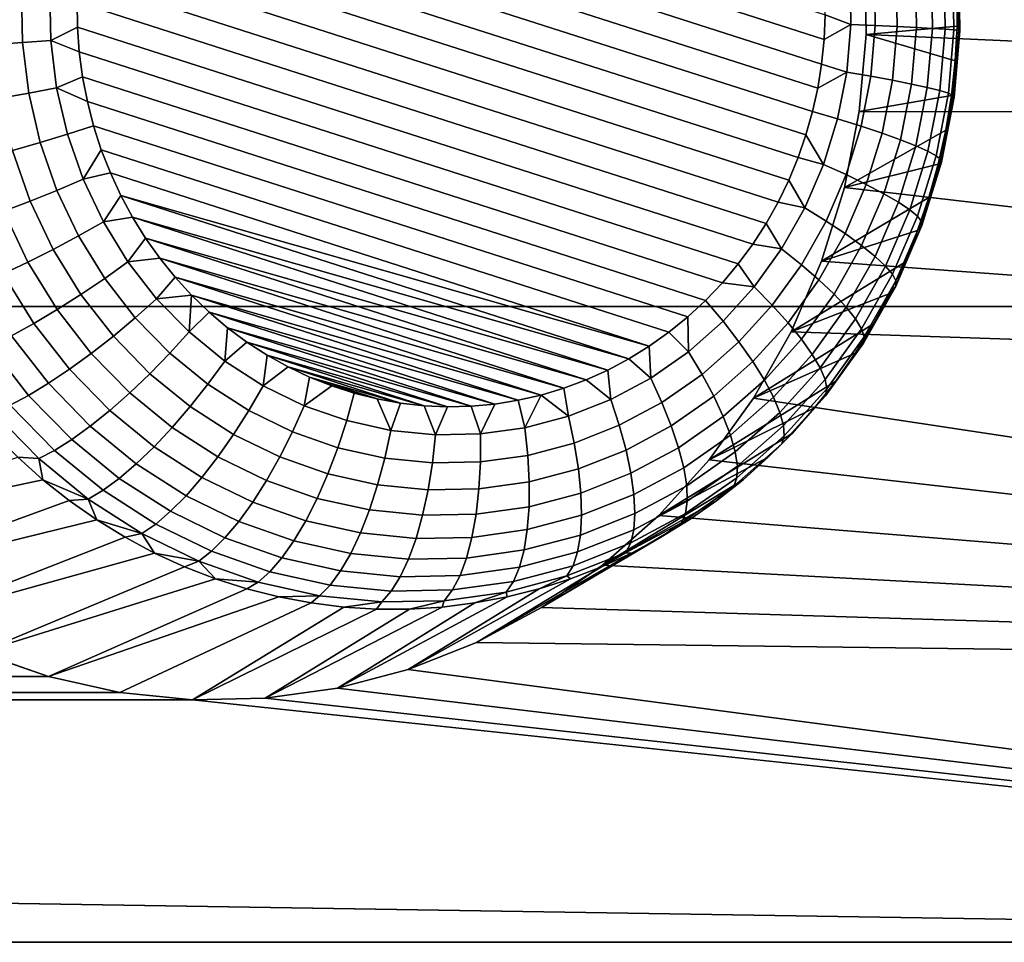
# Model space of a CAD drawing. Header units: metres. Extents: x -22 to 239, y -22 to 22.
# Tile 264 of 325: x 230.67 to 232.11, y -4.08 to -2.74. Entities that reach past the tile are written whole.
import ezdxf

# ---------------------------------------------------------------- set-up
doc = ezdxf.new("R2010")
doc.units = ezdxf.units.M
doc.layers.add('solid_10_151_033_XXX', color=7, linetype='CONTINUOUS')

msp = doc.modelspace()

# ---------------------------------------------------------------- linework, layer by layer
at = {"layer": 'solid_10_151_033_XXX'}
for points in [[(226.400345, -2.108289, 230.436478), (226.266357, -3.15476, 230.387711), (238.408035, -3.154758, 197.028763), (238.542007, -2.108287, 197.07753)], [(230.84108, -2.406399, 189.804993), (231.846497, -2.729249, 190.170944), (231.844894, -2.765326, 190.170364), (230.823578, -2.437566, 189.79863)], [(230.823578, -2.437566, 189.79863), (231.844894, -2.765326, 190.170364), (231.841232, -2.800959, 190.169022), (230.808014, -2.469661, 189.792953)], [(230.808014, -2.469661, 189.792953), (231.841232, -2.800959, 190.169022), (231.835571, -2.835971, 190.166962), (230.794449, -2.502473, 189.788025)], [(231.904144, -2.644601, 191.256104), (231.890259, -2.532295, 191.251038), (234.608124, -2.468257, 192.240265), (234.535019, -2.87573, 192.213654)], [(230.794449, -2.502473, 189.788025), (231.835571, -2.835971, 190.166962), (231.827972, -2.870288, 190.1642), (230.782898, -2.535803, 189.783813)], [(230.782898, -2.535803, 189.783813), (231.827972, -2.870288, 190.1642), (231.818436, -2.904056, 190.160721), (230.773361, -2.56957, 189.78035)], [(230.773361, -2.56957, 189.78035), (231.818436, -2.904056, 190.160721), (231.806885, -2.937386, 190.156525), (230.765747, -2.603888, 189.777573)], [(230.765747, -2.603888, 189.777573), (231.806885, -2.937386, 190.156525), (231.79332, -2.970198, 190.151581), (230.760101, -2.638899, 189.775528)], [(230.760101, -2.638899, 189.775528), (231.79332, -2.970198, 190.151581), (231.777756, -3.002293, 190.14592), (230.756424, -2.674533, 189.774185)], [(231.906128, -2.757601, 191.256821), (231.904144, -2.644601, 191.256104), (234.535019, -2.87573, 192.213654)], [(232.039062, -2.745419, 190.504837), (232.039062, -2.69444, 190.504837), (231.904144, -2.644601, 191.256104), (231.906128, -2.757601, 191.256821)], [(232.021545, -2.749985, 190.340179), (232.019958, -2.659861, 190.3396), (232.032852, -2.657933, 190.379425), (232.034485, -2.750949, 190.38002)], [(232.034485, -2.750949, 190.38002), (232.032852, -2.657933, 190.379425), (232.040085, -2.656367, 190.420654), (232.041763, -2.751733, 190.421265)], [(232.043213, -2.75232, 190.463135), (232.041504, -2.655194, 190.462509), (232.039062, -2.69444, 190.504837), (232.039062, -2.745419, 190.504837)], [(232.041763, -2.751733, 190.421265), (232.040085, -2.656367, 190.420654), (232.041504, -2.655194, 190.462509), (232.043213, -2.75232, 190.463135)], [(231.884094, -2.7432, 190.187683), (231.882874, -2.67342, 190.187241), (231.91832, -2.670357, 190.209366), (231.919632, -2.744733, 190.209839)], [(231.919632, -2.744733, 190.209839), (231.91832, -2.670357, 190.209366), (231.950333, -2.667414, 190.236221), (231.951721, -2.746205, 190.236725)], [(231.951721, -2.746205, 190.236725), (231.950333, -2.667414, 190.236221), (231.978302, -2.664648, 190.267303), (231.979752, -2.747589, 190.267838)], [(231.979752, -2.747589, 190.267838), (231.978302, -2.664648, 190.267303), (232.001648, -2.662114, 190.301987), (232.003174, -2.748857, 190.302551)], [(232.003174, -2.748857, 190.302551), (232.001648, -2.662114, 190.301987), (232.019958, -2.659861, 190.3396), (232.021545, -2.749985, 190.340179)], [(230.756424, -2.674533, 189.774185), (231.777756, -3.002293, 190.14592), (231.760239, -3.033459, 190.139542), (230.754822, -2.71061, 189.773605)], [(231.882874, -2.67342, 190.187241), (231.884094, -2.7432, 190.187683), (231.846497, -2.729249, 190.170944), (231.845978, -2.69294, 190.170746)], [(230.673798, -2.695126, 189.756393), (230.67511, -2.769502, 189.756866), (230.633316, -2.772445, 189.756866), (230.631927, -2.693653, 189.756363)], [(230.715256, -2.696658, 189.762253), (230.716492, -2.766439, 189.762711), (230.67511, -2.769502, 189.756866), (230.673798, -2.695126, 189.756393)], [(230.754822, -2.71061, 189.773605), (230.755341, -2.746919, 189.773788), (230.716492, -2.766439, 189.762711), (230.715256, -2.696658, 189.762253)], [(230.754822, -2.71061, 189.773605), (231.760239, -3.033459, 190.139542), (231.740829, -3.063559, 190.132477), (230.755341, -2.746919, 189.773788)], [(231.884094, -2.7432, 190.187683), (231.844894, -2.765326, 190.170364), (231.846497, -2.729249, 190.170944)], [(231.884094, -2.7432, 190.187683), (231.877975, -2.812688, 190.185455), (231.841232, -2.800959, 190.169022), (231.844894, -2.765326, 190.170364)], [(231.877975, -2.812688, 190.185455), (231.884094, -2.7432, 190.187683), (231.919632, -2.744733, 190.209839), (231.913101, -2.818797, 190.207458)], [(230.755341, -2.746919, 189.773788), (230.758011, -2.783314, 189.774765), (230.716492, -2.766439, 189.762711)], [(230.755341, -2.746919, 189.773788), (231.740829, -3.063559, 190.132477), (231.719589, -3.092422, 190.124741), (230.758011, -2.783314, 189.774765)], [(231.896194, -2.870348, 191.253204), (231.906128, -2.757601, 191.256821), (234.535019, -2.87573, 192.213654)], [(232.030716, -2.846946, 190.501801), (232.03627, -2.796311, 190.50383), (231.906128, -2.757601, 191.256821), (231.896194, -2.870348, 191.253204)], [(232.03627, -2.796311, 190.50383), (232.039062, -2.745419, 190.504837), (231.906128, -2.757601, 191.256821)], [(231.913101, -2.818797, 190.207458), (231.919632, -2.744733, 190.209839), (231.951721, -2.746205, 190.236725), (231.944809, -2.824667, 190.234207)], [(231.944809, -2.824667, 190.234207), (231.951721, -2.746205, 190.236725), (231.979752, -2.747589, 190.267838), (231.972473, -2.830182, 190.265182)], [(231.972473, -2.830182, 190.265182), (231.979752, -2.747589, 190.267838), (232.003174, -2.748857, 190.302551), (231.995575, -2.835236, 190.299774)], [(231.995575, -2.835236, 190.299774), (232.003174, -2.748857, 190.302551), (232.021545, -2.749985, 190.340179), (232.013641, -2.83973, 190.337311)], [(232.013641, -2.83973, 190.337311), (232.021545, -2.749985, 190.340179), (232.034485, -2.750949, 190.38002), (232.026321, -2.843576, 190.377045)], [(232.026321, -2.843576, 190.377045), (232.034485, -2.750949, 190.38002), (232.041763, -2.751733, 190.421265), (232.033386, -2.846699, 190.418228)], [(232.034683, -2.849039, 190.460037), (232.043213, -2.75232, 190.463135), (232.03627, -2.796311, 190.50383), (232.030716, -2.846946, 190.501801)], [(232.033386, -2.846699, 190.418228), (232.041763, -2.751733, 190.421265), (232.043213, -2.75232, 190.463135), (232.034683, -2.849039, 190.460037)], [(232.043213, -2.75232, 190.463135), (232.039062, -2.745419, 190.504837), (232.03627, -2.796311, 190.50383)], [(230.67511, -2.769502, 189.756866), (230.684235, -2.843254, 189.760193), (230.64299, -2.850576, 189.760391), (230.633316, -2.772445, 189.756866)], [(230.716492, -2.766439, 189.762711), (230.725052, -2.835634, 189.765823), (230.684235, -2.843254, 189.760193), (230.67511, -2.769502, 189.756866)], [(230.758011, -2.783314, 189.774765), (230.762848, -2.819613, 189.77652), (230.725052, -2.835634, 189.765823), (230.716492, -2.766439, 189.762711)], [(230.758011, -2.783314, 189.774765), (231.719589, -3.092422, 190.124741), (231.696625, -3.119846, 190.116394), (230.762848, -2.819613, 189.77652)], [(231.877975, -2.812688, 190.185455), (231.835571, -2.835971, 190.166962), (231.841232, -2.800959, 190.169022)], [(231.877975, -2.812688, 190.185455), (231.864578, -2.881009, 190.180573), (231.827972, -2.870288, 190.1642), (231.835571, -2.835971, 190.166962)], [(231.913101, -2.818797, 190.207458), (231.898819, -2.891618, 190.202271), (231.864578, -2.881009, 190.180573), (231.877975, -2.812688, 190.185455)], [(230.762848, -2.819613, 189.77652), (230.769852, -2.855579, 189.779068), (230.725052, -2.835634, 189.765823)], [(230.762848, -2.819613, 189.77652), (231.696625, -3.119846, 190.116394), (231.672058, -3.145714, 190.107452), (230.769852, -2.855579, 189.779068)], [(231.944809, -2.824667, 190.234207), (231.929688, -2.90181, 190.228714), (231.898819, -2.891618, 190.202271), (231.913101, -2.818797, 190.207458)], [(231.972473, -2.830182, 190.265182), (231.956558, -2.911388, 190.259384), (231.929688, -2.90181, 190.228714), (231.944809, -2.824667, 190.234207)], [(231.995575, -2.835236, 190.299774), (231.978912, -2.920165, 190.293716), (231.956558, -2.911388, 190.259384), (231.972473, -2.830182, 190.265182)], [(230.684235, -2.843254, 189.760193), (230.701065, -2.915456, 189.766312), (230.660812, -2.927064, 189.766876), (230.64299, -2.850576, 189.760391)], [(230.725052, -2.835634, 189.765823), (230.740829, -2.903374, 189.771561), (230.701065, -2.915456, 189.766312), (230.684235, -2.843254, 189.760193)], [(230.769852, -2.855579, 189.779068), (230.778976, -2.891058, 189.782394), (230.740829, -2.903374, 189.771561), (230.725052, -2.835634, 189.765823)], [(232.013641, -2.83973, 190.337311), (231.996338, -2.927969, 190.331009), (231.978912, -2.920165, 190.293716), (231.995575, -2.835236, 190.299774)], [(232.026321, -2.843576, 190.377045), (232.008469, -2.934648, 190.370544), (231.996338, -2.927969, 190.331009), (232.013641, -2.83973, 190.337311)], [(232.033386, -2.846699, 190.418228), (232.015076, -2.940071, 190.41156), (232.008469, -2.934648, 190.370544), (232.026321, -2.843576, 190.377045)], [(230.769852, -2.855579, 189.779068), (231.672058, -3.145714, 190.107452), (231.645966, -3.169891, 190.097946), (230.778976, -2.891058, 189.782394)], [(232.030716, -2.846946, 190.501801), (231.896194, -2.870348, 191.253204), (231.874481, -2.981078, 191.2453), (232.0224, -2.89715, 190.498779)], [(232.0224, -2.89715, 190.498779), (232.011353, -2.946755, 190.494751), (232.016052, -2.944134, 190.453247), (232.034683, -2.849039, 190.460037)], [(232.034683, -2.849039, 190.460037), (232.016052, -2.944134, 190.453247), (232.015076, -2.940071, 190.41156), (232.033386, -2.846699, 190.418228)], [(232.034683, -2.849039, 190.460037), (232.030716, -2.846946, 190.501801), (232.0224, -2.89715, 190.498779)], [(231.818436, -2.904056, 190.160721), (231.827972, -2.870288, 190.1642), (231.864578, -2.881009, 190.180573), (231.844086, -2.947304, 190.173111)], [(231.896194, -2.870348, 191.253204), (234.535019, -2.87573, 192.213654), (234.45079, -3.280779, 192.182999), (231.874481, -2.981078, 191.2453)], [(231.844086, -2.947304, 190.173111), (231.864578, -2.881009, 190.180573), (231.898819, -2.891618, 190.202271), (231.876968, -2.962279, 190.194321)], [(230.778976, -2.891058, 189.782394), (230.790207, -2.925877, 189.786484), (230.763641, -2.968807, 189.779877), (230.740829, -2.903374, 189.771561)], [(230.778976, -2.891058, 189.782394), (231.645966, -3.169891, 190.097946), (231.618546, -3.192222, 190.087967), (230.790207, -2.925877, 189.786484)], [(232.0224, -2.89715, 190.498779), (231.874481, -2.981078, 191.2453), (232.011353, -2.946755, 190.494751)], [(231.876968, -2.962279, 190.194321), (231.898819, -2.891618, 190.202271), (231.929688, -2.90181, 190.228714), (231.90654, -2.976667, 190.220276)], [(231.90654, -2.976667, 190.220276), (231.929688, -2.90181, 190.228714), (231.956558, -2.911388, 190.259384), (231.93219, -2.990187, 190.250519)], [(230.701065, -2.915456, 189.766312), (230.725372, -2.985199, 189.775162), (230.686569, -3.000947, 189.77626), (230.660812, -2.927064, 189.766876)], [(230.740829, -2.903374, 189.771561), (230.763641, -2.968807, 189.779877), (230.725372, -2.985199, 189.775162), (230.701065, -2.915456, 189.766312)], [(231.806885, -2.937386, 190.156525), (231.818436, -2.904056, 190.160721), (231.844086, -2.947304, 190.173111)], [(231.93219, -2.990187, 190.250519), (231.956558, -2.911388, 190.259384), (231.978912, -2.920165, 190.293716), (231.95343, -3.002576, 190.284439)], [(230.660812, -2.927064, 189.766876), (230.686569, -3.000947, 189.77626), (230.64798, -3.015746, 189.783112), (230.620865, -2.937972, 189.773239)], [(230.790207, -2.925877, 189.786484), (230.803467, -2.959806, 189.791306), (230.763641, -2.968807, 189.779877)], [(230.790207, -2.925877, 189.786484), (231.618546, -3.192222, 190.087967), (231.58989, -3.212635, 190.077545), (230.803467, -2.959806, 189.791306)], [(231.95343, -3.002576, 190.284439), (231.978912, -2.920165, 190.293716), (231.996338, -2.927969, 190.331009), (231.969864, -3.013591, 190.321365)], [(231.969864, -3.013591, 190.321365), (231.996338, -2.927969, 190.331009), (232.008469, -2.934648, 190.370544), (231.98114, -3.023019, 190.360596)], [(231.79332, -2.970198, 190.151581), (231.806885, -2.937386, 190.156525), (231.844086, -2.947304, 190.173111), (231.816742, -3.01074, 190.163162)], [(231.98114, -3.023019, 190.360596), (232.008469, -2.934648, 190.370544), (232.015076, -2.940071, 190.41156), (231.987061, -3.030675, 190.401367)], [(231.987061, -3.030675, 190.401367), (232.015076, -2.940071, 190.41156), (232.016052, -2.944134, 190.453247), (231.987518, -3.03641, 190.442856)], [(231.987518, -3.03641, 190.442856), (232.016052, -2.944134, 190.453247), (231.997604, -2.995592, 190.489761)], [(232.016052, -2.944134, 190.453247), (232.011353, -2.946755, 190.494751), (231.997604, -2.995592, 190.489761)], [(230.803467, -2.959806, 189.791306), (230.81868, -2.992729, 189.796844), (230.793198, -3.031111, 189.790634), (230.763641, -2.968807, 189.779877)], [(230.803467, -2.959806, 189.791306), (231.58989, -3.212635, 190.077545), (230.81868, -2.992729, 189.796844)], [(231.816742, -3.01074, 190.163162), (231.844086, -2.947304, 190.173111), (231.876968, -2.962279, 190.194321), (231.847824, -3.029893, 190.183701)], [(231.997604, -2.995592, 190.489761), (232.011353, -2.946755, 190.494751), (231.874481, -2.981078, 191.2453), (231.841263, -3.088524, 191.233215)], [(230.763641, -2.968807, 189.779877), (230.793198, -3.031111, 189.790634), (230.756882, -3.051605, 189.786636), (230.725372, -2.985199, 189.775162)], [(231.777756, -3.002293, 190.14592), (231.79332, -2.970198, 190.151581), (231.816742, -3.01074, 190.163162)], [(231.847824, -3.029893, 190.183701), (231.876968, -2.962279, 190.194321), (231.90654, -2.976667, 190.220276), (231.875656, -3.048295, 190.209045)], [(230.725372, -2.985199, 189.775162), (230.756882, -3.051605, 189.786636), (230.71994, -3.071297, 189.788406), (230.686569, -3.000947, 189.77626)], [(231.841263, -3.088524, 191.233215), (231.874481, -2.981078, 191.2453), (234.45079, -3.280779, 192.182999)], [(231.875656, -3.048295, 190.209045), (231.90654, -2.976667, 190.220276), (231.93219, -2.990187, 190.250519), (231.899689, -3.065587, 190.238693)], [(230.686569, -3.000947, 189.77626), (230.71994, -3.071297, 189.788406), (230.683105, -3.0898, 189.795898), (230.64798, -3.015746, 189.783112)], [(230.81868, -2.992729, 189.796844), (230.8358, -3.024522, 189.803085), (230.793198, -3.031111, 189.790634)], [(230.81868, -2.992729, 189.796844), (231.58989, -3.212635, 190.077545), (231.560135, -3.231059, 190.066711)], [(230.81868, -2.992729, 189.796844), (231.560135, -3.231059, 190.066711), (230.8358, -3.024522, 189.803085)], [(231.760239, -3.033459, 190.139542), (231.777756, -3.002293, 190.14592), (231.816742, -3.01074, 190.163162), (231.782883, -3.070519, 190.150848)], [(231.981216, -3.043496, 190.483795), (231.997604, -2.995592, 190.489761), (231.841263, -3.088524, 191.233215)], [(231.899689, -3.065587, 190.238693), (231.93219, -2.990187, 190.250519), (231.95343, -3.002576, 190.284439), (231.919434, -3.081432, 190.272064)], [(231.919434, -3.081432, 190.272064), (231.95343, -3.002576, 190.284439), (231.969864, -3.013591, 190.321365), (231.93454, -3.095521, 190.308517)], [(231.987518, -3.03641, 190.442856), (231.997604, -2.995592, 190.489761), (231.981216, -3.043496, 190.483795)], [(230.64798, -3.015746, 189.783112), (230.683105, -3.0898, 189.795898), (230.647095, -3.106755, 189.808975), (230.610352, -3.029306, 189.795593)], [(231.782883, -3.070519, 190.150848), (231.816742, -3.01074, 190.163162), (231.847824, -3.029893, 190.183701), (231.811752, -3.093609, 190.170578)], [(231.93454, -3.095521, 190.308517), (231.969864, -3.013591, 190.321365), (231.98114, -3.023019, 190.360596), (231.944687, -3.107579, 190.347336)], [(230.793198, -3.031111, 189.790634), (230.829132, -3.089501, 189.803711), (230.795166, -3.113841, 189.800568), (230.756882, -3.051605, 189.786636)], [(230.8358, -3.024522, 189.803085), (230.854752, -3.055058, 189.809967), (230.829132, -3.089501, 189.803711), (230.793198, -3.031111, 189.790634)], [(230.8358, -3.024522, 189.803085), (231.560135, -3.231059, 190.066711), (231.529373, -3.247427, 190.055511)], [(230.8358, -3.024522, 189.803085), (231.529373, -3.247427, 190.055511), (230.854752, -3.055058, 189.809967)], [(231.811752, -3.093609, 190.170578), (231.847824, -3.029893, 190.183701), (231.875656, -3.048295, 190.209045), (231.837433, -3.115794, 190.195129)], [(231.944687, -3.107579, 190.347336), (231.98114, -3.023019, 190.360596), (231.987061, -3.030675, 190.401367), (231.949692, -3.117371, 190.387756)], [(231.949692, -3.117371, 190.387756), (231.987061, -3.030675, 190.401367), (231.987518, -3.03641, 190.442856), (231.949448, -3.124706, 190.429016)], [(231.740829, -3.063559, 190.132477), (231.760239, -3.033459, 190.139542), (231.782883, -3.070519, 190.150848)], [(231.96225, -3.090306, 190.476883), (231.981216, -3.043496, 190.483795), (231.841263, -3.088524, 191.233215), (231.79689, -3.191452, 191.217056)], [(231.949448, -3.124706, 190.429016), (231.987518, -3.03641, 190.442856), (231.96225, -3.090306, 190.476883)], [(231.987518, -3.03641, 190.442856), (231.981216, -3.043496, 190.483795), (231.96225, -3.090306, 190.476883)], [(230.756882, -3.051605, 189.786636), (230.795166, -3.113841, 189.800568), (230.760513, -3.137227, 189.803162), (230.71994, -3.071297, 189.788406)], [(230.854752, -3.055058, 189.809967), (230.875443, -3.084252, 189.817505), (230.829132, -3.089501, 189.803711)], [(230.854752, -3.055058, 189.809967), (231.529373, -3.247427, 190.055511), (231.497742, -3.261696, 190.044006)], [(230.854752, -3.055058, 189.809967), (231.497742, -3.261696, 190.044006), (230.875443, -3.084252, 189.817505)], [(231.837433, -3.115794, 190.195129), (231.875656, -3.048295, 190.209045), (231.899689, -3.065587, 190.238693), (231.859451, -3.136641, 190.224045)], [(230.71994, -3.071297, 189.788406), (230.760513, -3.137227, 189.803162), (230.725815, -3.159203, 189.811432), (230.683105, -3.0898, 189.795898)], [(231.719589, -3.092422, 190.124741), (231.740829, -3.063559, 190.132477), (231.782883, -3.070519, 190.150848), (231.742966, -3.125889, 190.136307)], [(231.742966, -3.125889, 190.136307), (231.782883, -3.070519, 190.150848), (231.811752, -3.093609, 190.170578), (231.769196, -3.152626, 190.15509)], [(231.859451, -3.136641, 190.224045), (231.899689, -3.065587, 190.238693), (231.919434, -3.081432, 190.272064), (231.877365, -3.155742, 190.256744)], [(230.875443, -3.084252, 189.817505), (230.897842, -3.11202, 189.825653), (230.870972, -3.143244, 189.818939), (230.829132, -3.089501, 189.803711)], [(230.875443, -3.084252, 189.817505), (231.497742, -3.261696, 190.044006), (231.465286, -3.273826, 190.032196)], [(230.875443, -3.084252, 189.817505), (231.465286, -3.273826, 190.032196), (230.897842, -3.11202, 189.825653)], [(231.79689, -3.191452, 191.217056), (231.841263, -3.088524, 191.233215), (234.45079, -3.280779, 192.182999)], [(231.877365, -3.155742, 190.256744), (231.919434, -3.081432, 190.272064), (231.93454, -3.095521, 190.308517), (231.890823, -3.172727, 190.292603)], [(230.683105, -3.0898, 189.795898), (230.725815, -3.159203, 189.811432), (230.691757, -3.179339, 189.825226), (230.647095, -3.106755, 189.808975)], [(230.829132, -3.089501, 189.803711), (230.870972, -3.143244, 189.818939), (230.839767, -3.171124, 189.816803), (230.795166, -3.113841, 189.800568)], [(231.696625, -3.119846, 190.116394), (231.719589, -3.092422, 190.124741), (231.742966, -3.125889, 190.136307)], [(231.769196, -3.152626, 190.15509), (231.811752, -3.093609, 190.170578), (231.837433, -3.115794, 190.195129), (231.792358, -3.178314, 190.178726)], [(231.94075, -3.135862, 190.469055), (231.96225, -3.090306, 190.476883), (231.79689, -3.191452, 191.217056)], [(231.890823, -3.172727, 190.292603), (231.93454, -3.095521, 190.308517), (231.944687, -3.107579, 190.347336), (231.899567, -3.187264, 190.330917)], [(231.949448, -3.124706, 190.429016), (231.96225, -3.090306, 190.476883), (231.94075, -3.135862, 190.469055)], [(230.647095, -3.106755, 189.808975), (230.691757, -3.179339, 189.825226), (230.659012, -3.197243, 189.844269), (230.61261, -3.12183, 189.827377)], [(230.795166, -3.113841, 189.800568), (230.839767, -3.171124, 189.816803), (230.807755, -3.19791, 189.820358), (230.760513, -3.137227, 189.803162)], [(230.897842, -3.11202, 189.825653), (230.921844, -3.13824, 189.834396), (230.870972, -3.143244, 189.818939)], [(230.897842, -3.11202, 189.825653), (231.465286, -3.273826, 190.032196), (231.43219, -3.28376, 190.020142)], [(230.897842, -3.11202, 189.825653), (231.43219, -3.28376, 190.020142), (230.921844, -3.13824, 189.834396)], [(231.792358, -3.178314, 190.178726), (231.837433, -3.115794, 190.195129), (231.859451, -3.136641, 190.224045), (231.811996, -3.202453, 190.206772)], [(231.899567, -3.187264, 190.330917), (231.944687, -3.107579, 190.347336), (231.949692, -3.117371, 190.387756), (231.903442, -3.199069, 190.370926)], [(231.903442, -3.199069, 190.370926), (231.949692, -3.117371, 190.387756), (231.949448, -3.124706, 190.429016), (231.902344, -3.207911, 190.411865)], [(231.672058, -3.145714, 190.107452), (231.696625, -3.119846, 190.116394), (231.742966, -3.125889, 190.136307), (231.697464, -3.176154, 190.119751)], [(231.697464, -3.176154, 190.119751), (231.742966, -3.125889, 190.136307), (231.769196, -3.152626, 190.15509), (231.720703, -3.206201, 190.137436)], [(231.902344, -3.207911, 190.411865), (231.949448, -3.124706, 190.429016), (231.916794, -3.180011, 190.460342)], [(231.949448, -3.124706, 190.429016), (231.94075, -3.135862, 190.469055), (231.916794, -3.180011, 190.460342)], [(230.760513, -3.137227, 189.803162), (230.807755, -3.19791, 189.820358), (230.775543, -3.223081, 189.829544), (230.725815, -3.159203, 189.811432)], [(230.870972, -3.143244, 189.818939), (230.918198, -3.191663, 189.836121), (230.890106, -3.222732, 189.835129), (230.839767, -3.171124, 189.816803)], [(230.921844, -3.13824, 189.834396), (230.918198, -3.191663, 189.836121), (230.870972, -3.143244, 189.818939)], [(230.921844, -3.13824, 189.834396), (230.947372, -3.162818, 189.843689), (230.918198, -3.191663, 189.836121)], [(230.921844, -3.13824, 189.834396), (231.43219, -3.28376, 190.020142), (231.398529, -3.291461, 190.007889)], [(230.921844, -3.13824, 189.834396), (231.398529, -3.291461, 190.007889), (230.947372, -3.162818, 189.843689)], [(231.672058, -3.145714, 190.107452), (231.697464, -3.176154, 190.119751), (231.646957, -3.220681, 190.101379), (231.645966, -3.169891, 190.097946)], [(231.916794, -3.180011, 190.460342), (231.94075, -3.135862, 190.469055), (231.79689, -3.191452, 191.217056), (231.742081, -3.288258, 191.197113)], [(231.811996, -3.202453, 190.206772), (231.859451, -3.136641, 190.224045), (231.877365, -3.155742, 190.256744), (231.827728, -3.224572, 190.238693)], [(226.266357, -3.15476, 230.387711), (226.079346, -4.191936, 230.319641), (238.221008, -4.191934, 196.960693), (238.408035, -3.154758, 197.028763)], [(230.725815, -3.159203, 189.811432), (230.775543, -3.223081, 189.829544), (230.743774, -3.246146, 189.844162), (230.691757, -3.179339, 189.825226)], [(231.720703, -3.206201, 190.137436), (231.769196, -3.152626, 190.15509), (231.792358, -3.178314, 190.178726), (231.740982, -3.23507, 190.160034)], [(231.827728, -3.224572, 190.238693), (231.877365, -3.155742, 190.256744), (231.890823, -3.172727, 190.292603), (231.839264, -3.24424, 190.273834)], [(230.839767, -3.171124, 189.816803), (230.890106, -3.222732, 189.835129), (230.861084, -3.252582, 189.839767), (230.807755, -3.19791, 189.820358)], [(230.947372, -3.162818, 189.843689), (230.97435, -3.185668, 189.8535), (230.97023, -3.23415, 189.855057), (230.918198, -3.191663, 189.836121)], [(230.947372, -3.162818, 189.843689), (231.398529, -3.291461, 190.007889), (231.364426, -3.296896, 189.995483)], [(230.947372, -3.162818, 189.843689), (231.364426, -3.296896, 189.995483), (230.97435, -3.185668, 189.8535)], [(231.618546, -3.192222, 190.087967), (231.645966, -3.169891, 190.097946), (231.646957, -3.220681, 190.101379)], [(231.839264, -3.24424, 190.273834), (231.890823, -3.172727, 190.292603), (231.899567, -3.187264, 190.330917), (231.846359, -3.261072, 190.311539)], [(230.691757, -3.179339, 189.825226), (230.743774, -3.246146, 189.844162), (230.713058, -3.266654, 189.863937), (230.659012, -3.197243, 189.844269)], [(230.97435, -3.185668, 189.8535), (231.00264, -3.206661, 189.8638), (230.97023, -3.23415, 189.855057)], [(230.97435, -3.185668, 189.8535), (231.364426, -3.296896, 189.995483), (231.330078, -3.300028, 189.982971)], [(230.97435, -3.185668, 189.8535), (231.330078, -3.300028, 189.982971), (231.00264, -3.206661, 189.8638)], [(231.646957, -3.220681, 190.101379), (231.697464, -3.176154, 190.119751), (231.720703, -3.206201, 190.137436), (231.66687, -3.253661, 190.117844)], [(231.740982, -3.23507, 190.160034), (231.792358, -3.178314, 190.178726), (231.811996, -3.202453, 190.206772), (231.757919, -3.262198, 190.187088)], [(231.890472, -3.222603, 190.45076), (231.916794, -3.180011, 190.460342), (231.742081, -3.288258, 191.197113)], [(231.846359, -3.261072, 190.311539), (231.899567, -3.187264, 190.330917), (231.903442, -3.199069, 190.370926), (231.848877, -3.274741, 190.351059)], [(231.902344, -3.207911, 190.411865), (231.916794, -3.180011, 190.460342), (231.890472, -3.222603, 190.45076)], [(230.659012, -3.197243, 189.844269), (230.713058, -3.266654, 189.863937), (230.68399, -3.284206, 189.888474), (230.628204, -3.212567, 189.868179)], [(230.807755, -3.19791, 189.820358), (230.861084, -3.252582, 189.839767), (230.83168, -3.280632, 189.849976), (230.775543, -3.223081, 189.829544)], [(230.918198, -3.191663, 189.836121), (230.97023, -3.23415, 189.855057), (230.945572, -3.268017, 189.855316), (230.890106, -3.222732, 189.835129)], [(231.58989, -3.212635, 190.077545), (231.618546, -3.192222, 190.087967), (231.646957, -3.220681, 190.101379), (231.592102, -3.258912, 190.081406)], [(231.79689, -3.191452, 191.217056), (234.45079, -3.280779, 192.182999), (234.355545, -3.683026, 192.148331), (231.742081, -3.288258, 191.197113)], [(231.757919, -3.262198, 190.187088), (231.811996, -3.202453, 190.206772), (231.827728, -3.224572, 190.238693), (231.771179, -3.287056, 190.218094)], [(231.848877, -3.274741, 190.351059), (231.903442, -3.199069, 190.370926), (231.902344, -3.207911, 190.411865), (231.846771, -3.28498, 190.391632)], [(230.628204, -3.212567, 189.868179), (230.68399, -3.284206, 189.888474), (230.65715, -3.298459, 189.917313), (230.59996, -3.225011, 189.8965)], [(231.00264, -3.206661, 189.8638), (231.032104, -3.225709, 189.874527), (231.026413, -3.27017, 189.875504), (230.97023, -3.23415, 189.855057)], [(231.00264, -3.206661, 189.8638), (231.330078, -3.300028, 189.982971), (231.295609, -3.300847, 189.970428)], [(231.00264, -3.206661, 189.8638), (231.295609, -3.300847, 189.970428), (231.032104, -3.225709, 189.874527)], [(231.560135, -3.231059, 190.066711), (231.58989, -3.212635, 190.077545), (231.592102, -3.258912, 190.081406)], [(231.66687, -3.253661, 190.117844), (231.720703, -3.206201, 190.137436), (231.740982, -3.23507, 190.160034), (231.68396, -3.285348, 190.139267)], [(231.846771, -3.28498, 190.391632), (231.902344, -3.207911, 190.411865), (231.861862, -3.263495, 190.440353)], [(231.902344, -3.207911, 190.411865), (231.890472, -3.222603, 190.45076), (231.861862, -3.263495, 190.440353)], [(230.775543, -3.223081, 189.829544), (230.83168, -3.280632, 189.849976), (230.80249, -3.306335, 189.865524), (230.743774, -3.246146, 189.844162)], [(230.890106, -3.222732, 189.835129), (230.945572, -3.268017, 189.855316), (230.91983, -3.300556, 189.86116), (230.861084, -3.252582, 189.839767)], [(231.032104, -3.225709, 189.874527), (231.062653, -3.242747, 189.885635), (231.026413, -3.27017, 189.875504)], [(231.032104, -3.225709, 189.874527), (231.295609, -3.300847, 189.970428), (231.261154, -3.299348, 189.957886)], [(231.032104, -3.225709, 189.874527), (231.261154, -3.299348, 189.957886), (231.062653, -3.242747, 189.885635)], [(231.529373, -3.247427, 190.055511), (231.560135, -3.231059, 190.066711), (231.592102, -3.258912, 190.081406), (231.533554, -3.290364, 190.060089)], [(231.592102, -3.258912, 190.081406), (231.646957, -3.220681, 190.101379), (231.66687, -3.253661, 190.117844), (231.608383, -3.29441, 190.096558)], [(231.861862, -3.263495, 190.440353), (231.890472, -3.222603, 190.45076), (231.742081, -3.288258, 191.197113), (231.677277, -3.378125, 191.173523)], [(231.771179, -3.287056, 190.218094), (231.827728, -3.224572, 190.238693), (231.839264, -3.24424, 190.273834), (231.780502, -3.309158, 190.252457)], [(230.743774, -3.246146, 189.844162), (230.80249, -3.306335, 189.865524), (230.774048, -3.329189, 189.886139), (230.713058, -3.266654, 189.863937)], [(230.97023, -3.23415, 189.855057), (231.026413, -3.27017, 189.875504), (231.005447, -3.306409, 189.877106), (230.945572, -3.268017, 189.855316)], [(231.062653, -3.242747, 189.885635), (231.094116, -3.257687, 189.897095), (231.086014, -3.299271, 189.897202), (231.026413, -3.27017, 189.875504)], [(231.062653, -3.242747, 189.885635), (231.261154, -3.299348, 189.957886), (231.226868, -3.29554, 189.945419)], [(231.062653, -3.242747, 189.885635), (231.226868, -3.29554, 189.945419), (231.094116, -3.257687, 189.897095)], [(231.68396, -3.285348, 190.139267), (231.740982, -3.23507, 190.160034), (231.757919, -3.262198, 190.187088), (231.697891, -3.315124, 190.165237)], [(231.780502, -3.309158, 190.252457), (231.839264, -3.24424, 190.273834), (231.846359, -3.261072, 190.311539), (231.785706, -3.328075, 190.289474)], [(230.861084, -3.252582, 189.839767), (230.91983, -3.300556, 189.86116), (230.893524, -3.331132, 189.872482), (230.83168, -3.280632, 189.849976)], [(231.094116, -3.257687, 189.897095), (231.126389, -3.270476, 189.908844), (231.086014, -3.299271, 189.897202)], [(231.094116, -3.257687, 189.897095), (231.226868, -3.29554, 189.945419), (231.192917, -3.289443, 189.93306)], [(231.094116, -3.257687, 189.897095), (231.192917, -3.289443, 189.93306), (231.126389, -3.270476, 189.908844)], [(231.497742, -3.261696, 190.044006), (231.529373, -3.247427, 190.055511), (231.533554, -3.290364, 190.060089)], [(231.533554, -3.290364, 190.060089), (231.592102, -3.258912, 190.081406), (231.608383, -3.29441, 190.096558), (231.54599, -3.327933, 190.073837)], [(231.608383, -3.29441, 190.096558), (231.66687, -3.253661, 190.117844), (231.68396, -3.285348, 190.139267), (231.622009, -3.328515, 190.11673)], [(231.785706, -3.328075, 190.289474), (231.846359, -3.261072, 190.311539), (231.848877, -3.274741, 190.351059), (231.786682, -3.343436, 190.32843)], [(230.713058, -3.266654, 189.863937), (230.774048, -3.329189, 189.886139), (230.746948, -3.348748, 189.911392), (230.68399, -3.284206, 189.888474)], [(230.945572, -3.268017, 189.855316), (231.005447, -3.306409, 189.877106), (230.983261, -3.341228, 189.884247), (230.91983, -3.300556, 189.86116)], [(231.026413, -3.27017, 189.875504), (231.086014, -3.299271, 189.897202), (231.068985, -3.337427, 189.900223), (231.005447, -3.306409, 189.877106)], [(231.126389, -3.270476, 189.908844), (231.159378, -3.281077, 189.920853), (231.148315, -3.321086, 189.919876), (231.086014, -3.299271, 189.897202)], [(231.126389, -3.270476, 189.908844), (231.192917, -3.289443, 189.93306), (231.159378, -3.281077, 189.920853)], [(231.43219, -3.28376, 190.020142), (231.465286, -3.273826, 190.032196), (231.472061, -3.314643, 190.03772)], [(231.465286, -3.273826, 190.032196), (231.497742, -3.261696, 190.044006), (231.533554, -3.290364, 190.060089), (231.472061, -3.314643, 190.03772)], [(231.83107, -3.302547, 190.429138), (231.861862, -3.263495, 190.440353), (231.677277, -3.378125, 191.173523)], [(231.697891, -3.315124, 190.165237), (231.757919, -3.262198, 190.187088), (231.771179, -3.287056, 190.218094), (231.708405, -3.342407, 190.195251)], [(231.786682, -3.343436, 190.32843), (231.848877, -3.274741, 190.351059), (231.846771, -3.28498, 190.391632), (231.783432, -3.354943, 190.368591)], [(231.846771, -3.28498, 190.391632), (231.861862, -3.263495, 190.440353), (231.83107, -3.302547, 190.429138)], [(230.68399, -3.284206, 189.888474), (230.746948, -3.348748, 189.911392), (230.721695, -3.364632, 189.940811), (230.65715, -3.298459, 189.917313)], [(230.83168, -3.280632, 189.849976), (230.893524, -3.331132, 189.872482), (230.867157, -3.35915, 189.889069), (230.80249, -3.306335, 189.865524)], [(231.159378, -3.281077, 189.920853), (231.192917, -3.289443, 189.93306), (231.212509, -3.335341, 189.943253), (231.148315, -3.321086, 189.919876)], [(231.192917, -3.289443, 189.93306), (231.226868, -3.29554, 189.945419), (231.212509, -3.335341, 189.943253)], [(231.398529, -3.291461, 190.007889), (231.43219, -3.28376, 190.020142), (231.408401, -3.331443, 190.014542)], [(231.43219, -3.28376, 190.020142), (231.472061, -3.314643, 190.03772), (231.408401, -3.331443, 190.014542)], [(231.622009, -3.328515, 190.11673), (231.68396, -3.285348, 190.139267), (231.697891, -3.315124, 190.165237), (231.632675, -3.360564, 190.14151)], [(231.677277, -3.378125, 191.173523), (231.742081, -3.288258, 191.197113), (234.355545, -3.683026, 192.148331)], [(231.708405, -3.342407, 190.195251), (231.771179, -3.287056, 190.218094), (231.780502, -3.309158, 190.252457), (231.715271, -3.366667, 190.228714)], [(231.783432, -3.354943, 190.368591), (231.846771, -3.28498, 190.391632), (231.83107, -3.302547, 190.429138), (231.798203, -3.339628, 190.417175)], [(230.65715, -3.298459, 189.917313), (230.721695, -3.364632, 189.940811), (230.698792, -3.37653, 189.973801), (230.633041, -3.309136, 189.949875)], [(230.91983, -3.300556, 189.86116), (230.983261, -3.341228, 189.884247), (230.960297, -3.373946, 189.89679), (230.893524, -3.331132, 189.872482)], [(231.086014, -3.299271, 189.897202), (231.148315, -3.321086, 189.919876), (231.135376, -3.360679, 189.924393), (231.068985, -3.337427, 189.900223)], [(231.226868, -3.29554, 189.945419), (231.261154, -3.299348, 189.957886), (231.277817, -3.341857, 189.96701), (231.212509, -3.335341, 189.943253)], [(231.261154, -3.299348, 189.957886), (231.295609, -3.300847, 189.970428), (231.277817, -3.341857, 189.96701)], [(231.295609, -3.300847, 189.970428), (231.330078, -3.300028, 189.982971), (231.343384, -3.340552, 189.990875), (231.277817, -3.341857, 189.96701)], [(231.330078, -3.300028, 189.982971), (231.364426, -3.296896, 189.995483), (231.343384, -3.340552, 189.990875)], [(231.364426, -3.296896, 189.995483), (231.398529, -3.291461, 190.007889), (231.408401, -3.331443, 190.014542), (231.343384, -3.340552, 189.990875)], [(231.472061, -3.314643, 190.03772), (231.533554, -3.290364, 190.060089), (231.54599, -3.327933, 190.073837), (231.480453, -3.353811, 190.049988)], [(231.54599, -3.327933, 190.073837), (231.608383, -3.29441, 190.096558), (231.622009, -3.328515, 190.11673), (231.555893, -3.364029, 190.092667)], [(231.798203, -3.339628, 190.417175), (231.83107, -3.302547, 190.429138), (231.677277, -3.378125, 191.173523), (231.603577, -3.459548, 191.146698)], [(230.633041, -3.309136, 189.949875), (230.698792, -3.37653, 189.973801), (230.668396, -3.374611, 190.005966), (230.633545, -3.339628, 189.993271)], [(230.80249, -3.306335, 189.865524), (230.867157, -3.35915, 189.889069), (230.841248, -3.384062, 189.910599), (230.774048, -3.329189, 189.886139)], [(231.005447, -3.306409, 189.877106), (231.068985, -3.337427, 189.900223), (231.050568, -3.374086, 189.908737), (230.983261, -3.341228, 189.884247)], [(231.408401, -3.331443, 190.014542), (231.472061, -3.314643, 190.03772), (231.480453, -3.353811, 190.049988), (231.412598, -3.371717, 190.025299)], [(231.632675, -3.360564, 190.14151), (231.697891, -3.315124, 190.165237), (231.708405, -3.342407, 190.195251), (231.640198, -3.389931, 190.170425)], [(231.715271, -3.366667, 190.228714), (231.780502, -3.309158, 190.252457), (231.785706, -3.328075, 190.289474), (231.718384, -3.38743, 190.264969)], [(230.774048, -3.329189, 189.886139), (230.841248, -3.384062, 189.910599), (230.816299, -3.405383, 189.93663), (230.746948, -3.348748, 189.911392)], [(230.893524, -3.331132, 189.872482), (230.960297, -3.373946, 189.89679), (230.936996, -3.403926, 189.91449), (230.867157, -3.35915, 189.889069)], [(231.148315, -3.321086, 189.919876), (231.212509, -3.335341, 189.943253), (231.203812, -3.375873, 189.949295), (231.135376, -3.360679, 189.924393)], [(231.343384, -3.340552, 189.990875), (231.408401, -3.331443, 190.014542), (231.412598, -3.371717, 190.025299), (231.343292, -3.381427, 190.000076)], [(231.480453, -3.353811, 190.049988), (231.54599, -3.327933, 190.073837), (231.555893, -3.364029, 190.092667), (231.486465, -3.391443, 190.067398)], [(231.555893, -3.364029, 190.092667), (231.622009, -3.328515, 190.11673), (231.632675, -3.360564, 190.14151), (231.56308, -3.397948, 190.11618)], [(231.718384, -3.38743, 190.264969), (231.785706, -3.328075, 190.289474), (231.786682, -3.343436, 190.32843), (231.717667, -3.40429, 190.303314)], [(230.983261, -3.341228, 189.884247), (231.050568, -3.374086, 189.908737), (231.031143, -3.408535, 189.922577), (230.960297, -3.373946, 189.89679)], [(231.068985, -3.337427, 189.900223), (231.135376, -3.360679, 189.924393), (231.120911, -3.398719, 189.934341), (231.050568, -3.374086, 189.908737)], [(231.212509, -3.335341, 189.943253), (231.277817, -3.341857, 189.96701), (231.273407, -3.382818, 189.97464), (231.203812, -3.375873, 189.949295)], [(231.277817, -3.341857, 189.96701), (231.343384, -3.340552, 189.990875), (231.343292, -3.381427, 190.000076), (231.273407, -3.382818, 189.97464)], [(231.763351, -3.374611, 190.404495), (231.798203, -3.339628, 190.417175), (231.603577, -3.459548, 191.146698)], [(231.640198, -3.389931, 190.170425), (231.708405, -3.342407, 190.195251), (231.715271, -3.366667, 190.228714), (231.644409, -3.416043, 190.202911)], [(231.717667, -3.40429, 190.303314), (231.786682, -3.343436, 190.32843), (231.783432, -3.354943, 190.368591), (231.71315, -3.41692, 190.343002)], [(231.783432, -3.354943, 190.368591), (231.798203, -3.339628, 190.417175), (231.763351, -3.374611, 190.404495)], [(230.746948, -3.348748, 189.911392), (230.816299, -3.405383, 189.93663), (230.792801, -3.422698, 189.96669), (230.721695, -3.364632, 189.940811)], [(230.867157, -3.35915, 189.889069), (230.936996, -3.403926, 189.91449), (230.913803, -3.430583, 189.936996), (230.841248, -3.384062, 189.910599)], [(231.135376, -3.360679, 189.924393), (231.203812, -3.375873, 189.949295), (231.193405, -3.414815, 189.960724), (231.120911, -3.398719, 189.934341)], [(231.412598, -3.371717, 190.025299), (231.480453, -3.353811, 190.049988), (231.486465, -3.391443, 190.067398), (231.414597, -3.410413, 190.041229)], [(231.56308, -3.397948, 190.11618), (231.632675, -3.360564, 190.14151), (231.640198, -3.389931, 190.170425), (231.567413, -3.429029, 190.143936)], [(231.71315, -3.41692, 190.343002), (231.783432, -3.354943, 190.368591), (231.763351, -3.374611, 190.404495), (231.726654, -3.40738, 190.391144)], [(230.668396, -3.374611, 190.005966), (230.705093, -3.40738, 190.019318), (230.340134, -3.484689, 190.686844)], [(230.698792, -3.37653, 189.973801), (230.705093, -3.40738, 190.019318), (230.668396, -3.374611, 190.005966)], [(230.721695, -3.364632, 189.940811), (230.792801, -3.422698, 189.96669), (230.77121, -3.435667, 190.000168), (230.698792, -3.37653, 189.973801)], [(230.960297, -3.373946, 189.89679), (231.031143, -3.408535, 189.922577), (231.011093, -3.440101, 189.941452), (230.936996, -3.403926, 189.91449)], [(231.050568, -3.374086, 189.908737), (231.120911, -3.398719, 189.934341), (231.105194, -3.434464, 189.949524), (231.031143, -3.408535, 189.922577)], [(231.203812, -3.375873, 189.949295), (231.273407, -3.382818, 189.97464), (231.267136, -3.422172, 189.987564), (231.193405, -3.414815, 189.960724)], [(231.343292, -3.381427, 190.000076), (231.412598, -3.371717, 190.025299), (231.414597, -3.410413, 190.041229), (231.341171, -3.420699, 190.014511)], [(231.486465, -3.391443, 190.067398), (231.555893, -3.364029, 190.092667), (231.56308, -3.397948, 190.11618), (231.490005, -3.426806, 190.089584)], [(231.726654, -3.40738, 190.391144), (231.763351, -3.374611, 190.404495), (231.603577, -3.459548, 191.146698), (231.521667, -3.531776, 191.116882)], [(231.644409, -3.416043, 190.202911), (231.715271, -3.366667, 190.228714), (231.718384, -3.38743, 190.264969), (231.645248, -3.43839, 190.238342)], [(230.698792, -3.37653, 189.973801), (230.77121, -3.435667, 190.000168), (230.705093, -3.40738, 190.019318)], [(230.841248, -3.384062, 189.910599), (230.913803, -3.430583, 189.936996), (230.89119, -3.453398, 189.963882), (230.816299, -3.405383, 189.93663)], [(231.273407, -3.382818, 189.97464), (231.343292, -3.381427, 190.000076), (231.341171, -3.420699, 190.014511), (231.267136, -3.422172, 189.987564)], [(231.567413, -3.429029, 190.143936), (231.640198, -3.389931, 190.170425), (231.644409, -3.416043, 190.202911), (231.568802, -3.456664, 190.1754)], [(231.603577, -3.459548, 191.146698), (231.677277, -3.378125, 191.173523), (234.355545, -3.683026, 192.148331)], [(231.645248, -3.43839, 190.238342), (231.718384, -3.38743, 190.264969), (231.717667, -3.40429, 190.303314), (231.642685, -3.456538, 190.276016)], [(230.936996, -3.403926, 189.91449), (231.011093, -3.440101, 189.941452), (230.990799, -3.468168, 189.965027), (230.913803, -3.430583, 189.936996)], [(231.120911, -3.398719, 189.934341), (231.193405, -3.414815, 189.960724), (231.181503, -3.451408, 189.977295), (231.105194, -3.434464, 189.949524)], [(231.414597, -3.410413, 190.041229), (231.486465, -3.391443, 190.067398), (231.490005, -3.426806, 190.089584), (231.414337, -3.446774, 190.062042)], [(231.490005, -3.426806, 190.089584), (231.56308, -3.397948, 190.11618), (231.567413, -3.429029, 190.143936), (231.490982, -3.459209, 190.116119)], [(231.642685, -3.456538, 190.276016), (231.717667, -3.40429, 190.303314), (231.71315, -3.41692, 190.343002), (231.63678, -3.470133, 190.315201)], [(230.705093, -3.40738, 190.019318), (230.743515, -3.437822, 190.03331), (230.424591, -3.553645, 190.71759), (230.340134, -3.484689, 190.686844)], [(230.77121, -3.435667, 190.000168), (230.743515, -3.437822, 190.03331), (230.705093, -3.40738, 190.019318)], [(230.816299, -3.405383, 189.93663), (230.89119, -3.453398, 189.963882), (230.869583, -3.471925, 189.994629), (230.792801, -3.422698, 189.96669)], [(231.031143, -3.408535, 189.922577), (231.105194, -3.434464, 189.949524), (231.088531, -3.467219, 189.969635), (231.011093, -3.440101, 189.941452)], [(231.193405, -3.414815, 189.960724), (231.267136, -3.422172, 189.987564), (231.259125, -3.459153, 190.005539), (231.181503, -3.451408, 189.977295)], [(231.341171, -3.420699, 190.014511), (231.414597, -3.410413, 190.041229), (231.414337, -3.446774, 190.062042), (231.337051, -3.457602, 190.033905)], [(231.688232, -3.437822, 190.377151), (231.726654, -3.40738, 190.391144), (231.521667, -3.531776, 191.116882)], [(231.568802, -3.456664, 190.1754), (231.644409, -3.416043, 190.202911), (231.645248, -3.43839, 190.238342), (231.5672, -3.480316, 190.209946)], [(231.63678, -3.470133, 190.315201), (231.71315, -3.41692, 190.343002), (231.688232, -3.437822, 190.377151), (231.648209, -3.465836, 190.362579)], [(231.71315, -3.41692, 190.343002), (231.726654, -3.40738, 190.391144), (231.688232, -3.437822, 190.377151)], [(230.792801, -3.422698, 189.96669), (230.869583, -3.471925, 189.994629), (230.849396, -3.485803, 190.028625), (230.77121, -3.435667, 190.000168)], [(230.913803, -3.430583, 189.936996), (230.990799, -3.468168, 189.965027), (230.970642, -3.492189, 189.992813), (230.89119, -3.453398, 189.963882)], [(231.267136, -3.422172, 189.987564), (231.341171, -3.420699, 190.014511), (231.337051, -3.457602, 190.033905), (231.259125, -3.459153, 190.005539)], [(231.414337, -3.446774, 190.062042), (231.490005, -3.426806, 190.089584), (231.490982, -3.459209, 190.116119), (231.41185, -3.480093, 190.087311)], [(231.490982, -3.459209, 190.116119), (231.567413, -3.429029, 190.143936), (231.568802, -3.456664, 190.1754), (231.48938, -3.488021, 190.1465)], [(230.743515, -3.437822, 190.03331), (230.783539, -3.465836, 190.047867), (230.424591, -3.553645, 190.71759)], [(230.77121, -3.435667, 190.000168), (230.783539, -3.465836, 190.047867), (230.743515, -3.437822, 190.03331)], [(230.77121, -3.435667, 190.000168), (230.849396, -3.485803, 190.028625), (230.783539, -3.465836, 190.047867)], [(231.011093, -3.440101, 189.941452), (231.088531, -3.467219, 189.969635), (231.071259, -3.496343, 189.994308), (230.990799, -3.468168, 189.965027)], [(231.105194, -3.434464, 189.949524), (231.181503, -3.451408, 189.977295), (231.168335, -3.484939, 189.998688), (231.088531, -3.467219, 189.969635)], [(231.337051, -3.457602, 190.033905), (231.414337, -3.446774, 190.062042), (231.41185, -3.480093, 190.087311), (231.331024, -3.491417, 190.057892)], [(231.648209, -3.465836, 190.362579), (231.688232, -3.437822, 190.377151), (231.521667, -3.531776, 191.116882), (231.432724, -3.593751, 191.084518)], [(231.5672, -3.480316, 190.209946), (231.645248, -3.43839, 190.238342), (231.642685, -3.456538, 190.276016), (231.562668, -3.499523, 190.246902)], [(230.89119, -3.453398, 189.963882), (230.970642, -3.492189, 189.992813), (230.95105, -3.511696, 190.024277), (230.869583, -3.471925, 189.994629)], [(231.181503, -3.451408, 189.977295), (231.259125, -3.459153, 190.005539), (231.249512, -3.493039, 190.028229), (231.168335, -3.484939, 189.998688)], [(231.259125, -3.459153, 190.005539), (231.337051, -3.457602, 190.033905), (231.331024, -3.491417, 190.057892), (231.249512, -3.493039, 190.028229)], [(231.41185, -3.480093, 190.087311), (231.490982, -3.459209, 190.116119), (231.48938, -3.488021, 190.1465), (231.407166, -3.509719, 190.116562)], [(231.48938, -3.488021, 190.1465), (231.568802, -3.456664, 190.1754), (231.5672, -3.480316, 190.209946), (231.485245, -3.51268, 190.180115)], [(231.521667, -3.531776, 191.116882), (231.603577, -3.459548, 191.146698), (234.355545, -3.683026, 192.148331)], [(231.562668, -3.499523, 190.246902), (231.642685, -3.456538, 190.276016), (231.63678, -3.470133, 190.315201), (231.555283, -3.513911, 190.285538)], [(230.783539, -3.465836, 190.047867), (230.825027, -3.491325, 190.062973), (230.515549, -3.611975, 190.750702), (230.424591, -3.553645, 190.71759)], [(230.849396, -3.485803, 190.028625), (230.825027, -3.491325, 190.062973), (230.783539, -3.465836, 190.047867)], [(230.869583, -3.471925, 189.994629), (230.95105, -3.511696, 190.024277), (230.932373, -3.526308, 190.058823), (230.849396, -3.485803, 190.028625)], [(230.990799, -3.468168, 189.965027), (231.071259, -3.496343, 189.994308), (231.05368, -3.521269, 190.023041), (230.970642, -3.492189, 189.992813)], [(231.088531, -3.467219, 189.969635), (231.168335, -3.484939, 189.998688), (231.154175, -3.514754, 190.02449), (231.071259, -3.496343, 189.994308)], [(231.60672, -3.491325, 190.347488), (231.648209, -3.465836, 190.362579), (231.432724, -3.593751, 191.084518)], [(231.555283, -3.513911, 190.285538), (231.63678, -3.470133, 190.315201), (231.60672, -3.491325, 190.347488), (231.563919, -3.514204, 190.331909)], [(231.63678, -3.470133, 190.315201), (231.648209, -3.465836, 190.362579), (231.60672, -3.491325, 190.347488)], [(230.825027, -3.491325, 190.062973), (230.867828, -3.514204, 190.078552), (230.515549, -3.611975, 190.750702)], [(230.849396, -3.485803, 190.028625), (230.867828, -3.514204, 190.078552), (230.825027, -3.491325, 190.062973)], [(230.849396, -3.485803, 190.028625), (230.932373, -3.526308, 190.058823), (230.867828, -3.514204, 190.078552)], [(231.168335, -3.484939, 189.998688), (231.249512, -3.493039, 190.028229), (231.23851, -3.52317, 190.055176), (231.154175, -3.514754, 190.02449)], [(231.249512, -3.493039, 190.028229), (231.331024, -3.491417, 190.057892), (231.323196, -3.521484, 190.085999), (231.23851, -3.52317, 190.055176)], [(231.331024, -3.491417, 190.057892), (231.41185, -3.480093, 190.087311), (231.407166, -3.509719, 190.116562), (231.323196, -3.521484, 190.085999)], [(231.563919, -3.514204, 190.331909), (231.60672, -3.491325, 190.347488), (231.432724, -3.593751, 191.084518), (231.337814, -3.644735, 191.049973)], [(231.407166, -3.509719, 190.116562), (231.48938, -3.488021, 190.1465), (231.485245, -3.51268, 190.180115), (231.400391, -3.535074, 190.149231)], [(231.485245, -3.51268, 190.180115), (231.5672, -3.480316, 190.209946), (231.562668, -3.499523, 190.246902), (231.478638, -3.532704, 190.216309)], [(230.970642, -3.492189, 189.992813), (231.05368, -3.521269, 190.023041), (231.036179, -3.54151, 190.055267), (230.95105, -3.511696, 190.024277)], [(231.071259, -3.496343, 189.994308), (231.154175, -3.514754, 190.02449), (231.139267, -3.540271, 190.054184), (231.05368, -3.521269, 190.023041)], [(231.478638, -3.532704, 190.216309), (231.562668, -3.499523, 190.246902), (231.555283, -3.513911, 190.285538), (231.469696, -3.547704, 190.254395)], [(230.867828, -3.514204, 190.078552), (230.911819, -3.534396, 190.094559), (230.612274, -3.659191, 190.785904), (230.515549, -3.611975, 190.750702)], [(230.932373, -3.526308, 190.058823), (230.911819, -3.534396, 190.094559), (230.867828, -3.514204, 190.078552)], [(230.95105, -3.511696, 190.024277), (231.036179, -3.54151, 190.055267), (231.019073, -3.556672, 190.090378), (230.932373, -3.526308, 190.058823)], [(231.154175, -3.514754, 190.02449), (231.23851, -3.52317, 190.055176), (231.226303, -3.548957, 190.085861), (231.139267, -3.540271, 190.054184)], [(231.323196, -3.521484, 190.085999), (231.407166, -3.509719, 190.116562), (231.400391, -3.535074, 190.149231), (231.313721, -3.547217, 190.117676)], [(231.519928, -3.534396, 190.315887), (231.563919, -3.514204, 190.331909), (231.337814, -3.644735, 191.049973)], [(231.400391, -3.535074, 190.149231), (231.485245, -3.51268, 190.180115), (231.478638, -3.532704, 190.216309), (231.391647, -3.555664, 190.184647)], [(231.469696, -3.547704, 190.254395), (231.555283, -3.513911, 190.285538), (231.519928, -3.534396, 190.315887), (231.474915, -3.551832, 190.299515)], [(231.555283, -3.513911, 190.285538), (231.563919, -3.514204, 190.331909), (231.519928, -3.534396, 190.315887)], [(230.911819, -3.534396, 190.094559), (230.956833, -3.551832, 190.110947), (230.612274, -3.659191, 190.785904)], [(230.932373, -3.526308, 190.058823), (230.956833, -3.551832, 190.110947), (230.911819, -3.534396, 190.094559)], [(230.932373, -3.526308, 190.058823), (231.019073, -3.556672, 190.090378), (230.956833, -3.551832, 190.110947)], [(231.05368, -3.521269, 190.023041), (231.139267, -3.540271, 190.054184), (231.123932, -3.560992, 190.087204), (231.036179, -3.54151, 190.055267)], [(231.23851, -3.52317, 190.055176), (231.323196, -3.521484, 190.085999), (231.313721, -3.547217, 190.117676), (231.226303, -3.548957, 190.085861)], [(231.474915, -3.551832, 190.299515), (231.519928, -3.534396, 190.315887), (231.337814, -3.644735, 191.049973), (231.238068, -3.684118, 191.013672)], [(231.391647, -3.555664, 190.184647), (231.478638, -3.532704, 190.216309), (231.469696, -3.547704, 190.254395), (231.381104, -3.571087, 190.222153)], [(231.432724, -3.593751, 191.084518), (231.521667, -3.531776, 191.116882), (234.355545, -3.683026, 192.148331)], [(231.036179, -3.54151, 190.055267), (231.123932, -3.560992, 190.087204), (231.108444, -3.576514, 190.12291), (231.019073, -3.556672, 190.090378)], [(231.139267, -3.540271, 190.054184), (231.226303, -3.548957, 190.085861), (231.213165, -3.569897, 190.11969), (231.123932, -3.560992, 190.087204)], [(231.226303, -3.548957, 190.085861), (231.313721, -3.547217, 190.117676), (231.30278, -3.568114, 190.152298), (231.213165, -3.569897, 190.11969)], [(231.313721, -3.547217, 190.117676), (231.400391, -3.535074, 190.149231), (231.391647, -3.555664, 190.184647), (231.30278, -3.568114, 190.152298)], [(231.381104, -3.571087, 190.222153), (231.469696, -3.547704, 190.254395), (231.429016, -3.566453, 190.282806), (231.382401, -3.578209, 190.265839)], [(231.469696, -3.547704, 190.254395), (231.474915, -3.551832, 190.299515), (231.429016, -3.566453, 190.282806)], [(230.956833, -3.551832, 190.110947), (231.002731, -3.566453, 190.127655), (230.713242, -3.694549, 190.822647), (230.612274, -3.659191, 190.785904)], [(231.019073, -3.556672, 190.090378), (231.002731, -3.566453, 190.127655), (230.956833, -3.551832, 190.110947)], [(231.019073, -3.556672, 190.090378), (231.108444, -3.576514, 190.12291), (231.049347, -3.578209, 190.144608), (231.002731, -3.566453, 190.127655)], [(231.123932, -3.560992, 190.087204), (231.213165, -3.569897, 190.11969), (231.199326, -3.585584, 190.155991), (231.108444, -3.576514, 190.12291)], [(231.429016, -3.566453, 190.282806), (231.474915, -3.551832, 190.299515), (231.238068, -3.684118, 191.013672)], [(231.30278, -3.568114, 190.152298), (231.391647, -3.555664, 190.184647), (231.381104, -3.571087, 190.222153), (231.290588, -3.583767, 190.189209)], [(231.002731, -3.566453, 190.127655), (231.049347, -3.578209, 190.144608), (230.713242, -3.694549, 190.822647)], [(231.108444, -3.576514, 190.12291), (231.096512, -3.587062, 190.161789), (231.049347, -3.578209, 190.144608)], [(231.108444, -3.576514, 190.12291), (231.199326, -3.585584, 190.155991), (231.144104, -3.59298, 190.179108), (231.096512, -3.587062, 190.161789)], [(231.382401, -3.578209, 190.265839), (231.429016, -3.566453, 190.282806), (231.238068, -3.684118, 191.013672), (231.134964, -3.711328, 190.976135)], [(231.213165, -3.569897, 190.11969), (231.30278, -3.568114, 190.152298), (231.290588, -3.583767, 190.189209), (231.199326, -3.585584, 190.155991)], [(231.290588, -3.583767, 190.189209), (231.381104, -3.571087, 190.222153), (231.335236, -3.587062, 190.248672), (231.287643, -3.59298, 190.231354)], [(231.381104, -3.571087, 190.222153), (231.382401, -3.578209, 190.265839), (231.335236, -3.587062, 190.248672)], [(231.096512, -3.587062, 190.161789), (230.817291, -3.717651, 190.860519), (230.713242, -3.694549, 190.822647), (231.049347, -3.578209, 190.144608)], [(231.096512, -3.587062, 190.161789), (231.144104, -3.59298, 190.179108), (230.923248, -3.728225, 190.899078), (230.817291, -3.717651, 190.860519)], [(231.287643, -3.59298, 190.231354), (231.335236, -3.587062, 190.248672), (231.134964, -3.711328, 190.976135), (231.029434, -3.726113, 190.937729)], [(231.335236, -3.587062, 190.248672), (231.382401, -3.578209, 190.265839), (231.134964, -3.711328, 190.976135)], [(231.199326, -3.585584, 190.155991), (231.191925, -3.595944, 190.196503), (231.144104, -3.59298, 190.179108)], [(231.199326, -3.585584, 190.155991), (231.290588, -3.583767, 190.189209), (231.239822, -3.595944, 190.213943), (231.191925, -3.595944, 190.196503)], [(231.290588, -3.583767, 190.189209), (231.287643, -3.59298, 190.231354), (231.239822, -3.595944, 190.213943)], [(231.144104, -3.59298, 190.179108), (231.191925, -3.595944, 190.196503), (230.923248, -3.728225, 190.899078)], [(231.191925, -3.595944, 190.196503), (231.239822, -3.595944, 190.213943), (231.029434, -3.726113, 190.937729), (230.923248, -3.728225, 190.899078)], [(231.239822, -3.595944, 190.213943), (231.287643, -3.59298, 190.231354), (231.029434, -3.726113, 190.937729)], [(231.337814, -3.644735, 191.049973), (231.432724, -3.593751, 191.084518), (234.355545, -3.683026, 192.148331)], [(231.337814, -3.644735, 191.049973), (234.355545, -3.683026, 192.148331), (234.249344, -4.082078, 192.10968), (231.238068, -3.684118, 191.013672)], [(230.713242, -3.694549, 190.822647), (212.126556, -3.694549, 184.057648), (212.227524, -3.659191, 184.094391)], [(230.612274, -3.659191, 190.785904), (230.713242, -3.694549, 190.822647), (212.227524, -3.659191, 184.094391)], [(211.916565, -3.728225, 183.981216), (234.249344, -4.082078, 192.10968), (208.590469, -4.082082, 182.770615), (208.484268, -3.68303, 182.731964)], [(231.134964, -3.711328, 190.976135), (231.238068, -3.684118, 191.013672), (234.249344, -4.082078, 192.10968)], [(230.817291, -3.717651, 190.860519), (212.022507, -3.717651, 184.019775), (212.126556, -3.694549, 184.057648)], [(230.713242, -3.694549, 190.822647), (230.817291, -3.717651, 190.860519), (212.126556, -3.694549, 184.057648)], [(230.923248, -3.728225, 190.899078), (211.916565, -3.728225, 183.981216), (212.022507, -3.717651, 184.019775)], [(230.817291, -3.717651, 190.860519), (230.923248, -3.728225, 190.899078), (212.022507, -3.717651, 184.019775)], [(231.029434, -3.726113, 190.937729), (231.134964, -3.711328, 190.976135), (234.249344, -4.082078, 192.10968)], [(230.923248, -3.728225, 190.899078), (234.249344, -4.082078, 192.10968), (211.916565, -3.728225, 183.981216)], [(230.923248, -3.728225, 190.899078), (231.029434, -3.726113, 190.937729), (234.249344, -4.082078, 192.10968)], [(229.936691, -4.246202, 190.540009), (208.590469, -4.082082, 182.770615), (234.249344, -4.082078, 192.10968)], [(230.042908, -4.248319, 190.578659), (229.936691, -4.246202, 190.540009), (234.249344, -4.082078, 192.10968)], [(230.148438, -4.263105, 190.617081), (230.042908, -4.248319, 190.578659), (234.249344, -4.082078, 192.10968), (234.132324, -4.477501, 192.067093)]]:
    msp.add_3dface(points, dxfattribs=at)

doc.saveas('drawing.dxf')
